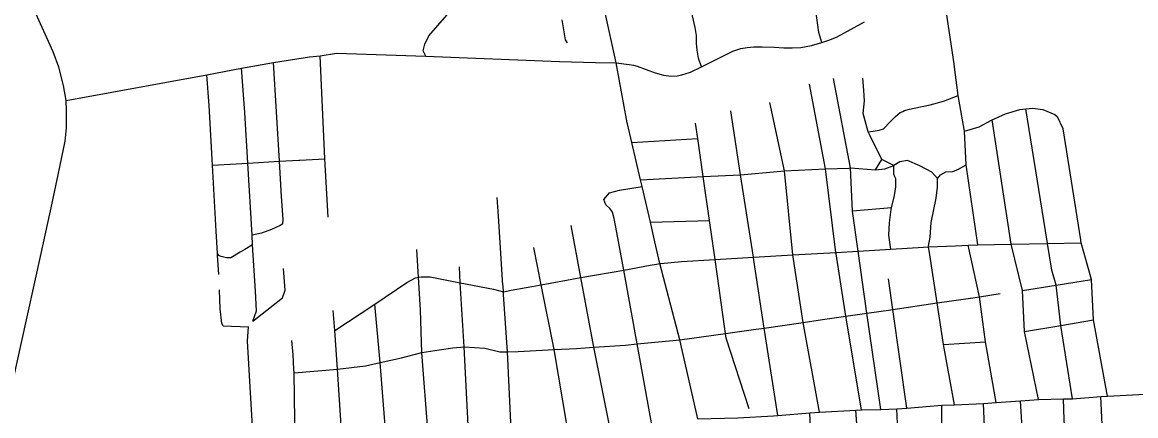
# Model space of a CAD drawing. Extents: x 1755200 to 1902939, y 644115 to 788070.
# Drawn here: x 1802010 to 1811230, y 712581 to 715838 of the extents above; entities that cross this region are included whole.
import ezdxf

# ---------------------------------------------------------------- set-up
doc = ezdxf.new("R2010")
doc.units = 0
for name, color, linetype in [('GM_X_City_Street', 7, 'Continuous'), ('GM_X_County_Road', 7, 'Continuous'), ('GM_X_US_Route', 7, 'Continuous')]:
    doc.layers.add(name, color=color, linetype=linetype)

msp = doc.modelspace()

# ---------------------------------------------------------------- linework, layer by layer
at = {"layer": 'GM_X_City_Street'}
for points in [[(1801783.4, 712231.7), (1801887.9, 712659.7), (1801997.9, 713163.1), (1802166.2, 713923.2), (1802256.5, 714341), (1802306.7, 714573.8), (1802366, 714854.1), (1802375.2, 714962.6), (1802376.2, 715028.5), (1802376.2, 715109.6), (1802372.8, 715188.8), (1802350.8, 715313.4), (1802311.5, 715466.5), (1802266.9, 715592.7), (1802098.4, 715964.8), (1801848.6, 716523.8), (1801702.5, 716856.8), (1801227.1, 717912.4), (1800951, 718529.6), (1800948.6, 718535.3)], [(1807019.5, 715006.1), (1806926.5, 715501.3), (1806913, 715566.4), (1806834.4, 715930.5), (1806723, 716408.4), (1806693.9, 716532.9), (1806664.5, 716613.1), (1806648.4, 716652.2)], [(1807635, 715469.1), (1807608.1, 715540.3), (1807598.6, 715606.3), (1807592.5, 715664.5), (1807591.6, 715729.6), (1807581.2, 715793.9), (1807559.5, 715890.3), (1807419.7, 716515.3)], [(1808630.5, 715670.2), (1808605.1, 715754.2), (1808572.2, 715995.3), (1808558.3, 716029.9), (1808544.4, 716175.6), (1808523.6, 716248.5), (1808494.2, 716307.5), (1808445.6, 716361.2), (1808374.5, 716399.4), (1808258.3, 716423.7)], [(1805350.5, 715556.9), (1805329.3, 715601.6), (1805342, 715655.6), (1805377.1, 715725.3), (1805525.8, 715895.8), (1805554.7, 715957.6), (1805570, 716053.7), (1805569.1, 716068.7)], [(1806523.6, 715667.1), (1806507.9, 715692.3), (1806479.3, 715857.7), (1806479.1, 715858.2)], [(1806557.9, 715510.8), (1806757.2, 715505.4), (1806926.5, 715501.3), (1807035.9, 715487.4), (1807069.7, 715482.2), (1807101.9, 715474.4), (1807249.6, 715420.5), (1807319, 715400.5), (1807386.9, 715390.7), (1807431.8, 715395.3), (1807470, 715403.1), (1807543.9, 715424.8), (1807635, 715469.1), (1807892.9, 715598.5), (1807925.9, 715610.7), (1807958.9, 715620.2), (1808011, 715629.8), (1808067.4, 715635.8), (1808136, 715635), (1808235, 715630.7), (1808314.9, 715627.2), (1808386.1, 715625.4), (1808455.6, 715629.8), (1808545, 715644.5), (1808630.5, 715670.2), (1808688.3, 715688.8), (1808750.8, 715715.7), (1808843.8, 715764.4), (1808982.7, 715841.6)], [(1802372.8, 715188.8), (1803537.7, 715403.4), (1803826.4, 715456.6), (1804091.1, 715505.3), (1804388, 715552.9), (1804476.2, 715560.9), (1804612.5, 715581), (1805350.5, 715556.9), (1806459.3, 715513.4), (1806557.9, 715510.8)], [(1804544, 714223.7), (1804514.8, 714708.5), (1804476.2, 715560.9)], [(1804166.7, 714168.7), (1804170.3, 714206.4), (1804155.6, 714395.6), (1804138.6, 714687.3), (1804091.1, 715505.3)], [(1810072.7, 712688.9), (1809986.1, 713192.8), (1809934.7, 713565.2), (1809842.9, 713992.7), (1809923, 713995.8), (1809825.3, 714657.5), (1809810.9, 714937.3), (1809758.7, 715231.1), (1809725.8, 715489.1), (1809725.1, 715494.3)], [(1803625.9, 713925), (1803614, 714107.9), (1803584.1, 714656.1), (1803557.4, 715147.6), (1803537.7, 715403.4)], [(1803918.9, 713362.7), (1803950.6, 713449.5), (1803940.7, 713612.1), (1803917.6, 713996.3), (1803912.7, 714075.9), (1803876.8, 714672.5), (1803851.6, 715091.6), (1803826.4, 715456.6)], [(1809118.6, 712631.3), (1809004.2, 713430), (1808930.5, 713943.9), (1808883.2, 714274.4), (1808866.7, 714631.4), (1808725.8, 715372.8)], [(1809024.7, 714909.8), (1809014.7, 714930.2), (1808973.8, 715082.6), (1808982.9, 715188.7), (1808979.4, 715273.1), (1808970.3, 715373.7)], [(1808748, 713925.4), (1808746.8, 713933), (1808660.9, 714625.7), (1808528, 715326.5)], [(1809301.8, 715100.3), (1809315.6, 715106.7), (1809355.6, 715118.2), (1809395.6, 715126.7), (1809528.6, 715155.3), (1809638.6, 715185.3), (1809758.7, 715231.1)], [(1808067, 713869), (1808067, 713869), (1808063.4, 713892.2), (1807957.9, 714575.8), (1807876.3, 715104.9)], [(1808611.6, 712609.2), (1808474.7, 713353), (1808390.6, 713911.7), (1808322.1, 714608.5), (1808200.5, 715174.7)], [(1809014.7, 714930.2), (1809056.8, 714935.2), (1809106.2, 714945.9), (1809140.5, 714956.6), (1809198.4, 715016.6), (1809241.3, 715058.8), (1809278.4, 715089.5), (1809301.8, 715100.3)], [(1809810.9, 714937.3), (1809934.4, 714972), (1810034.3, 715027.2), (1810041.6, 715030.6), (1810152, 715080), (1810269.3, 715116.6), (1810320, 715121.8), (1810375.9, 715127.5), (1810461.7, 715117), (1810558.6, 715074), (1810582.1, 715055.2)], [(1810496.2, 714025.2), (1810320, 715121.8)], [(1807602.4, 712554.9), (1807455.8, 713208.1), (1807290.3, 713840.2), (1807248.8, 714020.9), (1807210.9, 714183.5), (1807142, 714479.2), (1807129, 714534.6), (1807057.3, 714842.2), (1807021, 714998), (1807019.5, 715006.1)], [(1807828.2, 713300.6), (1807746.4, 713873.2), (1807700.1, 714196.4), (1807648.1, 714560.4), (1807603, 714875.5), (1807584.7, 715003.1)], [(1810424, 712716.3), (1810309.6, 713276.6), (1810291.7, 713616.8), (1810199.6, 714001.3), (1810041.6, 715030.6)], [(1810776.2, 714030.1), (1810775.2, 714036.4), (1810629.3, 714955.5), (1810582.1, 715055.2)], [(1809518.5, 713947.4), (1809516.7, 713959.2), (1809513.8, 713978.1), (1809512.8, 713985.1), (1809528.6, 714058.2), (1809537.2, 714181.2), (1809577.2, 714382.7), (1809587.2, 714472.8), (1809587.2, 714545.7), (1809540, 714597.1), (1809442, 714649.4), (1809339.9, 714694.3), (1809275.5, 714682.9), (1809227, 714651.4), (1809126.9, 714701.5), (1809024.7, 714909.8)], [(1807057.3, 714842.2), (1807603, 714875.5)], [(1803584.1, 714656.1), (1803876.8, 714672.5), (1804138.6, 714687.3), (1804299.8, 714696.4)], [(1804299.8, 714696.4), (1804308, 714696.8), (1804514.8, 714708.5)], [(1808854.5, 714631.1), (1808866.7, 714631.4), (1809075.5, 714615.7), (1809151.2, 714625), (1809227, 714651.4)], [(1809075.5, 714615.7), (1809126.9, 714701.5)], [(1809203.2, 713960.2), (1809184.7, 714075), (1809189.8, 714177.2), (1809205, 714289.2), (1809207.7, 714300.3), (1809232.4, 714402.7), (1809242.6, 714476.7), (1809242.5, 714540.9), (1809235, 714559.2), (1809227.6, 714579.5), (1809227, 714651.4)], [(1809587.2, 714545.7), (1809612.2, 714576.2), (1809657, 714598.9), (1809715.1, 714601.2), (1809761.9, 714621.9), (1809825.3, 714657.5)], [(1807129, 714534.6), (1807648.1, 714560.4), (1807957.9, 714575.8), (1808322.1, 714608.5), (1808660.9, 714625.7), (1808854.5, 714631.1)], [(1806824.8, 714371.3), (1806873.2, 714425.8), (1806955.8, 714446.7), (1807142, 714479.2)], [(1805990.3, 713660.3), (1805953.6, 714233.3), (1805941.5, 714386)], [(1806925, 714142.6), (1806912.3, 714212.2), (1806897.9, 714266.8), (1806878.6, 714293.5), (1806841.5, 714326.7), (1806824.8, 714371.3)], [(1809207.7, 714300.3), (1808883.2, 714274.4)], [(1807210.9, 714183.5), (1807700.1, 714196.4)], [(1804166.7, 714168.7), (1804145.4, 714155.6), (1804073.9, 714121.8), (1803990.3, 714091.7), (1803912.7, 714075.9)], [(1806870.4, 712512.9), (1806741.6, 713147.8), (1806635.3, 713723.9), (1806555.9, 714154.5)], [(1807221.1, 712520.9), (1807101.7, 713174.7), (1806990, 713786.9), (1806925.2, 714141.3), (1806925, 714142.6)], [(1803917.6, 713996.3), (1803853, 713956), (1803813.4, 713935), (1803736.2, 713889), (1803700.1, 713888.2), (1803655.6, 713899.2), (1803633.4, 713906.7), (1803625.9, 713925)], [(1807210.4, 713826.1), (1807261.4, 713835.1), (1807290.3, 713840.2), (1807298.2, 713841.6), (1807469, 713856.7), (1807746.4, 713873.2), (1808063.4, 713892.2), (1808390.6, 713911.7), (1808746.8, 713933), (1808930.5, 713943.9), (1809203.2, 713960.2), (1809472.4, 713976.3), (1809513.8, 713978.1), (1809737.5, 713988)], [(1809737.5, 713988), (1809842.9, 713992.7)], [(1809923, 713995.8), (1810199.6, 714001.3), (1810499.1, 714007.1), (1810778.9, 714012.6)], [(1810706.2, 712721.4), (1810608.4, 713328.3), (1810572, 713660.9), (1810534.9, 713784.4), (1810499.1, 714007.1), (1810496.3, 714024.7), (1810496.2, 714025.2)], [(1810996.7, 712743.7), (1810880.1, 713375.4), (1810863.4, 713707.4), (1810778.9, 714012.6), (1810776.2, 714030.1)], [(1803637.4, 713748.5), (1803626.9, 713909.4), (1803625.9, 713925)], [(1805370.6, 712426.6), (1805319.5, 713104.2), (1805307.2, 713453.6), (1805291.2, 713727.6), (1805277.7, 713957.5)], [(1806521.5, 712492.3), (1806412.9, 713127.8), (1806306.7, 713665.6), (1806246, 713972.9)], [(1808960.2, 712628.7), (1808829.7, 713404.7), (1808748.5, 713922.1), (1808748, 713925.4)], [(1809727.8, 712669.9), (1809637.2, 713169.1), (1809584.6, 713514), (1809518.5, 713947.4)], [(1804596.9, 713285.6), (1804928, 713505.4), (1805195.4, 713682.8), (1805264.8, 713722.9), (1805291.2, 713727.6), (1805313.1, 713731.5), (1805387.2, 713731.3), (1805637.1, 713681.9), (1805911.2, 713627.6), (1805993.8, 713606), (1806057.3, 713621.3), (1806306.7, 713665.6), (1806635.3, 713723.9), (1806990, 713786.9), (1807210.4, 713826.1)], [(1805705.8, 712447.4), (1805669.6, 713150.9), (1805637.1, 713681.9), (1805629, 713814.4)], [(1808265.5, 712581.7), (1808153.8, 713306.1), (1808067, 713869)], [(1804164.7, 713557), (1804187.6, 713618.8), (1804173.9, 713799.6)], [(1809333.3, 712643.8), (1809217.9, 713461), (1809182.2, 713713.9)], [(1803674, 713324.8), (1803662.2, 713345), (1803649.8, 713465.5), (1803643.8, 713622)], [(1806058.8, 712467.4), (1806026.9, 713109.8), (1805995.2, 713582.9), (1805993.8, 713606), (1805990.6, 713655.7), (1805990.3, 713660.3)], [(1810291.7, 713616.8), (1810572, 713660.9), (1810863.4, 713707.4)], [(1803918.9, 713362.7), (1804164.7, 713557)], [(1804260.7, 712936.2), (1804618.8, 712965.9), (1804850.6, 712992.6), (1804974.3, 713022.5), (1805150.6, 713059.6), (1805319.5, 713104.2), (1805461.7, 713127.1), (1805575.7, 713143.1), (1805669.6, 713150.9), (1805841.1, 713139.4), (1805964.1, 713108.3), (1806026.9, 713109.8), (1806116.5, 713111.9), (1806412.9, 713127.8), (1806598.3, 713137.8), (1806741.6, 713147.8), (1807003.9, 713166), (1807101.7, 713174.7), (1807455.8, 713208.1), (1807834, 713260.3), (1808065.7, 713293.3), (1808153.8, 713306.1), (1808474.7, 713353), (1808637.2, 713376.8), (1808829.7, 713404.7), (1809004.2, 713430), (1809200.7, 713458.5), (1809217.9, 713461), (1809584.6, 713514), (1809880.9, 713556.8), (1809934.7, 713565.2), (1810108.4, 713592.3)], [(1804659.5, 712371.7), (1804618.8, 712965.9), (1804596.9, 713285.6), (1804585.5, 713451.9)], [(1805021.8, 712392.8), (1804974.3, 713022.5), (1804928, 713505.4)], [(1810309.6, 713276.6), (1810608.4, 713328.3), (1810880.1, 713375.4)], [(1803674, 713324.8), (1803882, 713315.5)], [(1803925.8, 712348.8), (1803873.5, 713197.7), (1803882, 713315.5)], [(1808027.6, 712639), (1807839.3, 713223.4), (1807834, 713260.3), (1807828.2, 713300.6)], [(1804259, 712966.6), (1804252.3, 713085.6), (1804241.2, 713203.5)], [(1809637.2, 713169.1), (1809986.1, 713192.8)], [(1804270.2, 712349.1), (1804260.7, 712936.2), (1804259, 712966.6)], [(1810294.2, 712391.8), (1810276.3, 712703.6)], [(1810828.6, 709139.1), (1810769.7, 709745.1), (1810769.4, 709748.7), (1810737.1, 710343), (1810699.7, 711031.2), (1810686.3, 711277.5), (1810681.9, 711426.1), (1810673.6, 711556.1), (1810656.1, 711828.6), (1810646.6, 711977.4), (1810638.6, 712101.7), (1810644.2, 712410.4), (1810636.6, 712549.7), (1810630.7, 712720.5)], [(1811123.2, 709266.7), (1811115.9, 709391.7), (1811095.5, 709774.1), (1811038.9, 710362.4), (1810995.4, 711449.1), (1810973.3, 712001.7), (1810953, 712508.9), (1810941.9, 712740.5)], [(1808933.7, 711683.5), (1808932.1, 711713.9), (1808960.7, 711735.4), (1808924.9, 712436.6), (1808913, 712626)], [(1809469.5, 706130), (1809470.5, 706132.6), (1809476.6, 706148), (1809493.1, 706221), (1809618.1, 706774.9), (1809722.9, 707239), (1809747.3, 707347.2), (1809763.4, 707438), (1809764.4, 707482.2), (1809638.9, 708001.1), (1809446.6, 708801.4), (1809436.2, 708962.9), (1809402, 709522.5), (1809362.2, 710340.5), (1809325.9, 711086.3), (1809295.4, 711711.7), (1809260.4, 712456.7), (1809250.3, 712638.9)], [(1809650.9, 711716.3), (1809650.3, 711728.2), (1809625.3, 712467.1), (1809624.5, 712667.8)], [(1810250.2, 706050.6), (1810371.9, 706604.5), (1810439.5, 706912.4), (1810468.3, 707047.1), (1810469.8, 707053.9), (1810526, 707312.5), (1810531.5, 707368.8), (1810529, 707430.9), (1810507.9, 707539.1), (1810498.6, 707577), (1810352.9, 708171.1), (1810167.1, 708970.7), (1810118.9, 709562.3), (1810067.6, 710366.2), (1810067.4, 710370.1), (1810046.9, 711172.8), (1810010.5, 711774.3), (1809977.9, 712491.9), (1809970.4, 712682.5)], [(1808755.6, 708524.3), (1808747.8, 708556.7), (1808738.8, 708598.3), (1808730.9, 708630.9), (1808722, 708773.6), (1808681.9, 709482.4), (1808635, 710314), (1808593.3, 711052), (1808558.4, 711669.2), (1808546.4, 712272.7), (1808542.9, 712343.9), (1808530.2, 712604.4)]]:
    msp.add_lwpolyline(points, dxfattribs=at)
at = {"layer": 'GM_X_County_Road'}
msp.add_lwpolyline([(1809725.1, 715494.3), (1809655.3, 715970.1)], dxfattribs=at)
at = {"layer": 'GM_X_US_Route'}
msp.add_lwpolyline([(1807602.4, 712554.9), (1807933.8, 712562.4), (1808231.1, 712579.7), (1808265.5, 712581.7), (1808530.2, 712604.4), (1808611.6, 712609.2), (1808913, 712626), (1808960.2, 712628.7), (1809118.6, 712631.3), (1809250.3, 712638.9), (1809333.3, 712643.8), (1809624.5, 712667.8), (1809727.8, 712669.9), (1809970.4, 712682.5), (1810072.7, 712688.9), (1810276.3, 712703.6), (1810424, 712716.3), (1810630.7, 712720.5), (1810706.2, 712721.4), (1810941.9, 712740.5), (1810996.7, 712743.7), (1811256.2, 712755.3), (1811311, 712758.2)], dxfattribs=at)

doc.saveas('drawing.dxf')
